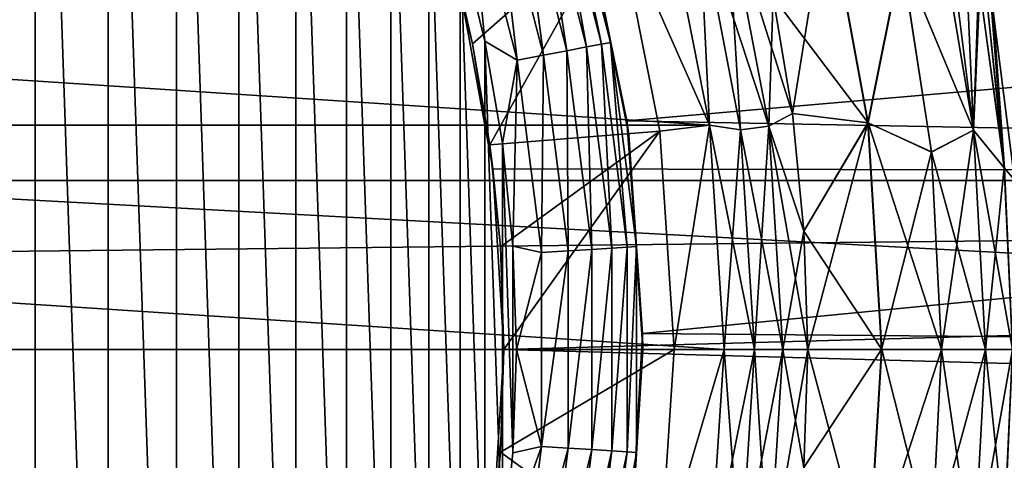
# Model space of a CAD drawing. Header units: millimetres. Extents: x -147 to 182, y -41 to 41.
# Tile 247 of 309: x 84.57 to 92.36, y -0.88 to 2.61. Entities that reach past the tile are written whole.
import ezdxf

# ---------------------------------------------------------------- set-up
doc = ezdxf.new("R2010")
doc.units = ezdxf.units.MM
doc.header["$LTSCALE"] = 51.403556
for name, color, linetype in [('134', 7, 'CONTINUOUS'), ('145', 7, 'CONTINUOUS'), ('146', 7, 'CONTINUOUS'), ('2', 7, 'CONTINUOUS'), ('3', 7, 'CONTINUOUS'), ('325', 7, 'CONTINUOUS'), ('326', 7, 'CONTINUOUS'), ('328', 7, 'CONTINUOUS'), ('350', 7, 'CONTINUOUS'), ('355', 7, 'CONTINUOUS'), ('52', 7, 'CONTINUOUS'), ('53', 7, 'CONTINUOUS'), ('55', 7, 'CONTINUOUS'), ('56', 7, 'CONTINUOUS'), ('57', 7, 'CONTINUOUS'), ('58', 7, 'CONTINUOUS'), ('59', 7, 'CONTINUOUS'), ('60', 7, 'CONTINUOUS'), ('61', 7, 'CONTINUOUS'), ('62', 7, 'CONTINUOUS'), ('69', 7, 'CONTINUOUS'), ('70', 7, 'CONTINUOUS'), ('71', 7, 'CONTINUOUS'), ('72', 7, 'CONTINUOUS')]:
    doc.layers.add(name, color=color, linetype=linetype)

msp = doc.modelspace()

# ---------------------------------------------------------------- linework, layer by layer
at = {"layer": '134', "color": 7, "linetype": 'CONTINUOUS'}
for points in [[(92.4435, 1.3438, -46.5), (92.2743, 2.6782, -46.5), (92.4435, 1.3438, -36.5), (92.4435, 1.3438, -46.5)], [(92.2743, 2.6782, -46.5), (92.2743, 2.6782, -36.5), (92.4435, 1.3438, -36.5), (92.2743, 2.6782, -46.5)]]:
    msp.add_3dface(points, dxfattribs=at)
at = {"layer": '145', "color": 7, "linetype": 'CONTINUOUS'}
for points in [[(88.0531, 2.8524, -22.8224), (88.1511, 2.4211, -26.5), (87.9587, 3.2107, -26.5), (88.0531, 2.8524, -22.8224)], [(88.0531, 2.8524, -22.8224), (88.3136, 1.4315, -22.9554), (88.1511, 2.4211, -26.5), (88.0531, 2.8524, -22.8224)], [(88.3136, 1.4315, -22.9554), (88.2892, 1.6204, -26.5), (88.1511, 2.4211, -26.5), (88.3136, 1.4315, -22.9554)], [(88.3136, 1.4315, -22.9554), (88.3723, 0.8121, -26.5), (88.2892, 1.6204, -26.5), (88.3136, 1.4315, -22.9554)], [(88.3136, 1.4315, -22.9554), (88.4, 0, -23), (88.3723, 0.8121, -26.5), (88.3136, 1.4315, -22.9554)], [(88.4, 0, -23), (88.4, 0, -26.5), (88.3723, 0.8121, -26.5), (88.4, 0, -23)]]:
    msp.add_3dface(points, dxfattribs=at)
at = {"layer": '146', "color": 7, "linetype": 'CONTINUOUS'}
for points in [[(88.4, 0, -23), (88.3136, -1.4316, -22.9554), (88.4, 0, -26.5), (88.4, 0, -23)], [(88.4, 0, -26.5), (88.3136, -1.4316, -22.9554), (88.3723, -0.8121, -26.5), (88.4, 0, -26.5)], [(88.3136, -1.4316, -22.9554), (88.2892, -1.6204, -26.5), (88.3723, -0.8121, -26.5), (88.3136, -1.4316, -22.9554)]]:
    msp.add_3dface(points, dxfattribs=at)
at = {"layer": '2', "color": 7, "linetype": 'CONTINUOUS'}
for points in [[(-112.7, 3.9939, 22.6506), (-112.7, 1.3373, 22.9611), (136.7, 3.9939, 22.6506), (-112.7, 3.9939, 22.6506)], [(136.7, 3.9939, 22.6506), (-112.7, 1.3373, 22.9611), (136.7, 1.3373, 22.9611), (136.7, 3.9939, 22.6506)], [(-112.7, 1.3373, 22.9611), (-112.7, -1.3373, 22.9611), (136.7, 1.3373, 22.9611), (-112.7, 1.3373, 22.9611)], [(136.7, 1.3373, 22.9611), (-112.7, -1.3373, 22.9611), (136.7, -1.3373, 22.9611), (136.7, 1.3373, 22.9611)]]:
    msp.add_3dface(points, dxfattribs=at)
at = {"layer": '3', "color": 7, "linetype": 'CONTINUOUS'}
for points in [[(136.7, 3.9939, -22.6506), (136.7, 1.3373, -22.9611), (88.0531, 2.8524, -22.8224), (136.7, 3.9939, -22.6506)], [(88.0531, 2.8524, -22.8224), (136.7, 1.3373, -22.9611), (88.3136, 1.4315, -22.9554), (88.0531, 2.8524, -22.8224)], [(136.7, 1.3373, -22.9611), (88.4, 0, -23), (88.3136, 1.4315, -22.9554), (136.7, 1.3373, -22.9611)], [(136.7, 1.3373, -22.9611), (136.7, -1.3373, -22.9611), (88.4, 0, -23), (136.7, 1.3373, -22.9611)], [(88.4, 0, -23), (136.7, -1.3373, -22.9611), (88.3136, -1.4316, -22.9554), (88.4, 0, -23)]]:
    msp.add_3dface(points, dxfattribs=at)
at = {"layer": '325', "color": 7, "linetype": 'CONTINUOUS'}
for points in [[(84.6883, 8.7723, -51.1), (84.0703, 9.3108, -51.1), (84.6882, -8.7723, -51.1), (84.6883, 8.7723, -51.1)], [(84.6882, -8.7723, -51.1), (84.0703, 9.3108, -51.1), (84.0703, -9.3108, -51.1), (84.6882, -8.7723, -51.1)], [(85.268, -8.1928, -51.1), (84.6883, 8.7723, -51.1), (84.6882, -8.7723, -51.1), (85.268, -8.1928, -51.1)], [(85.268, 8.1928, -51.1), (84.6883, 8.7723, -51.1), (85.268, -8.1928, -51.1), (85.268, 8.1928, -51.1)], [(85.8068, 7.5752, -51.1), (85.268, 8.1928, -51.1), (85.8068, -7.5752, -51.1), (85.8068, 7.5752, -51.1)], [(85.8068, -7.5752, -51.1), (85.268, 8.1928, -51.1), (85.268, -8.1928, -51.1), (85.8068, -7.5752, -51.1)], [(86.3022, 6.9222, -51.1), (85.8068, 7.5752, -51.1), (86.3022, -6.9222, -51.1), (86.3022, 6.9222, -51.1)], [(86.3022, -6.9222, -51.1), (85.8068, 7.5752, -51.1), (85.8068, -7.5752, -51.1), (86.3022, -6.9222, -51.1)], [(86.7519, 6.2368, -51.1), (86.3022, 6.9222, -51.1), (86.7519, -6.2369, -51.1), (86.7519, 6.2368, -51.1)], [(86.7519, -6.2369, -51.1), (86.3022, 6.9222, -51.1), (86.3022, -6.9222, -51.1), (86.7519, -6.2369, -51.1)], [(87.1537, 5.5225, -51.1), (86.7519, 6.2368, -51.1), (87.1537, -5.5225, -51.1), (87.1537, 5.5225, -51.1)], [(87.1537, -5.5225, -51.1), (86.7519, 6.2368, -51.1), (86.7519, -6.2369, -51.1), (87.1537, -5.5225, -51.1)], [(87.5059, 4.7823, -51.1), (87.1537, 5.5225, -51.1), (87.5059, -4.7823, -51.1), (87.5059, 4.7823, -51.1)], [(87.5059, -4.7823, -51.1), (87.1537, 5.5225, -51.1), (87.1537, -5.5225, -51.1), (87.5059, -4.7823, -51.1)], [(87.8067, 4.0198, -51.1), (87.5059, 4.7823, -51.1), (87.8067, -4.0198, -51.1), (87.8067, 4.0198, -51.1)], [(87.8067, -4.0198, -51.1), (87.5059, 4.7823, -51.1), (87.5059, -4.7823, -51.1), (87.8067, -4.0198, -51.1)], [(88.0547, 3.2386, -51.1), (87.8067, 4.0198, -51.1), (88.0547, -3.2386, -51.1), (88.0547, 3.2386, -51.1)], [(88.0547, -3.2386, -51.1), (87.8067, 4.0198, -51.1), (87.8067, -4.0198, -51.1), (88.0547, -3.2386, -51.1)], [(88.2488, 2.4423, -51.1), (88.0547, 3.2386, -51.1), (88.2488, -2.4423, -51.1), (88.2488, 2.4423, -51.1)], [(88.2488, -2.4423, -51.1), (88.0547, 3.2386, -51.1), (88.0547, -3.2386, -51.1), (88.2488, -2.4423, -51.1)], [(88.3882, 1.6345, -51.1), (88.2488, 2.4423, -51.1), (88.3882, -1.6345, -51.1), (88.3882, 1.6345, -51.1)], [(88.3882, -1.6345, -51.1), (88.2488, 2.4423, -51.1), (88.2488, -2.4423, -51.1), (88.3882, -1.6345, -51.1)], [(88.472, 0.8192, -51.1), (88.3882, 1.6345, -51.1), (88.472, -0.8192, -51.1), (88.472, 0.8192, -51.1)], [(88.472, -0.8192, -51.1), (88.3882, 1.6345, -51.1), (88.3882, -1.6345, -51.1), (88.472, -0.8192, -51.1)], [(88.5, 0, -51.1), (88.472, 0.8192, -51.1), (88.472, -0.8192, -51.1), (88.5, 0, -51.1)]]:
    msp.add_3dface(points, dxfattribs=at)
at = {"layer": '326', "color": 7, "linetype": 'CONTINUOUS'}
for points in [[(106.5, 0, -81.1), (46.5, 0, -81.1), (46.6759, 3.2436, -81.1), (106.5, 0, -81.1)], [(106.3241, 3.2436, -81.1), (106.5, 0, -81.1), (46.6759, 3.2436, -81.1), (106.3241, 3.2436, -81.1)], [(46.6759, -3.2436, -81.1), (46.5, 0, -81.1), (106.3241, -3.2436, -81.1), (46.6759, -3.2436, -81.1)], [(106.3241, -3.2436, -81.1), (46.5, 0, -81.1), (106.5, 0, -81.1), (106.3241, -3.2436, -81.1)]]:
    msp.add_3dface(points, dxfattribs=at)
at = {"layer": '328', "color": 7, "linetype": 'CONTINUOUS'}
for points in [[(89.0552, 2.395, -51.4762), (88.7695, 3.9866, -51.6659), (88.656, 3.9497, -51.4762), (89.0552, 2.395, -51.4762)], [(89.1724, 2.4174, -51.6659), (88.8399, 4.0095, -51.8775), (88.7695, 3.9866, -51.6659), (89.1724, 2.4174, -51.6659)], [(89.1724, 2.4174, -51.6659), (88.7695, 3.9866, -51.6659), (89.0552, 2.395, -51.4762), (89.1724, 2.4174, -51.6659)], [(89.2451, 2.4313, -51.8775), (89.057, 3.3646, -52.1), (88.8399, 4.0095, -51.8775), (89.2451, 2.4313, -51.8775)], [(89.2451, 2.4313, -51.8775), (88.8399, 4.0095, -51.8775), (89.1724, 2.4174, -51.6659), (89.2451, 2.4313, -51.8775)], [(88.7129, 2.3297, -51.1986), (88.5052, 3.9007, -51.3177), (88.3246, 3.842, -51.1986), (88.7129, 2.3297, -51.1986)], [(88.8994, 2.3653, -51.3177), (88.656, 3.9497, -51.4762), (88.5052, 3.9007, -51.3177), (88.8994, 2.3653, -51.3177)], [(88.8994, 2.3653, -51.3177), (88.5052, 3.9007, -51.3177), (88.7129, 2.3297, -51.1986), (88.8994, 2.3653, -51.3177)], [(89.0552, 2.395, -51.4762), (88.656, 3.9497, -51.4762), (88.8994, 2.3653, -51.3177), (89.0552, 2.395, -51.4762)], [(88.505, 2.2901, -51.1248), (88.3246, 3.842, -51.1986), (88.1233, 3.7766, -51.1248), (88.505, 2.2901, -51.1248)], [(88.7129, 2.3297, -51.1986), (88.3246, 3.842, -51.1986), (88.505, 2.2901, -51.1248), (88.7129, 2.3297, -51.1986)], [(88.0547, 3.2386, -51.1), (88.2488, 2.4423, -51.1), (88.1233, 3.7766, -51.1248), (88.0547, 3.2386, -51.1)], [(88.2488, 2.4423, -51.1), (88.505, 2.2901, -51.1248), (88.1233, 3.7766, -51.1248), (88.2488, 2.4423, -51.1)], [(89.3888, 1.6968, -52.1), (89.057, 3.3646, -52.1), (89.2451, 2.4313, -51.8775), (89.3888, 1.6968, -52.1)], [(88.2488, 2.4423, -51.1), (88.3882, 1.6345, -51.1), (88.505, 2.2901, -51.1248), (88.2488, 2.4423, -51.1)], [(89.2563, 0.8026, -51.4762), (89.1724, 2.4174, -51.6659), (89.0552, 2.395, -51.4762), (89.2563, 0.8026, -51.4762)], [(89.3754, 0.8101, -51.6659), (89.2451, 2.4313, -51.8775), (89.1724, 2.4174, -51.6659), (89.3754, 0.8101, -51.6659)], [(89.3754, 0.8101, -51.6659), (89.1724, 2.4174, -51.6659), (89.2563, 0.8026, -51.4762), (89.3754, 0.8101, -51.6659)], [(89.4493, 0.8147, -51.8775), (89.3888, 1.6968, -52.1), (89.2451, 2.4313, -51.8775), (89.4493, 0.8147, -51.8775)], [(89.4493, 0.8147, -51.8775), (89.2451, 2.4313, -51.8775), (89.3754, 0.8101, -51.6659), (89.4493, 0.8147, -51.8775)], [(88.9085, 0.7807, -51.1986), (88.8994, 2.3653, -51.3177), (88.7129, 2.3297, -51.1986), (88.9085, 0.7807, -51.1986)], [(89.0981, 0.7926, -51.3177), (89.0552, 2.395, -51.4762), (88.8994, 2.3653, -51.3177), (89.0981, 0.7926, -51.3177)], [(89.0981, 0.7926, -51.3177), (88.8994, 2.3653, -51.3177), (88.9085, 0.7807, -51.1986), (89.0981, 0.7926, -51.3177)], [(89.2563, 0.8026, -51.4762), (89.0552, 2.395, -51.4762), (89.0981, 0.7926, -51.3177), (89.2563, 0.8026, -51.4762)], [(88.3882, 1.6345, -51.1), (88.472, 0.8192, -51.1), (88.505, 2.2901, -51.1248), (88.3882, 1.6345, -51.1)], [(88.472, 0.8192, -51.1), (88.6973, 0.7674, -51.1248), (88.505, 2.2901, -51.1248), (88.472, 0.8192, -51.1)], [(88.6973, 0.7674, -51.1248), (88.7129, 2.3297, -51.1986), (88.505, 2.2901, -51.1248), (88.6973, 0.7674, -51.1248)], [(88.9085, 0.7807, -51.1986), (88.7129, 2.3297, -51.1986), (88.6973, 0.7674, -51.1248), (88.9085, 0.7807, -51.1986)], [(89.5, 0, -52.1), (89.3888, 1.6968, -52.1), (89.4493, 0.8147, -51.8775), (89.5, 0, -52.1)], [(88.472, 0.8192, -51.1), (88.5, 0, -51.1), (88.6973, 0.7674, -51.1248), (88.472, 0.8192, -51.1)], [(88.9085, -0.7807, -51.1986), (88.9085, 0.7807, -51.1986), (88.6973, -0.7674, -51.1248), (88.9085, -0.7807, -51.1986)], [(88.6973, -0.7674, -51.1248), (88.9085, 0.7807, -51.1986), (88.6973, 0.7674, -51.1248), (88.6973, -0.7674, -51.1248)], [(89.0981, -0.7926, -51.3177), (89.0981, 0.7926, -51.3177), (88.9085, -0.7807, -51.1986), (89.0981, -0.7926, -51.3177)], [(88.9085, -0.7807, -51.1986), (89.0981, 0.7926, -51.3177), (88.9085, 0.7807, -51.1986), (88.9085, -0.7807, -51.1986)], [(89.2563, -0.8026, -51.4762), (89.2563, 0.8026, -51.4762), (89.0981, -0.7926, -51.3177), (89.2563, -0.8026, -51.4762)], [(89.0981, -0.7926, -51.3177), (89.2563, 0.8026, -51.4762), (89.0981, 0.7926, -51.3177), (89.0981, -0.7926, -51.3177)], [(89.3754, -0.8101, -51.6659), (89.3754, 0.8101, -51.6659), (89.2563, -0.8026, -51.4762), (89.3754, -0.8101, -51.6659)], [(89.2563, -0.8026, -51.4762), (89.3754, 0.8101, -51.6659), (89.2563, 0.8026, -51.4762), (89.2563, -0.8026, -51.4762)], [(89.4493, -0.8147, -51.8775), (89.4493, 0.8147, -51.8775), (89.3754, -0.8101, -51.6659), (89.4493, -0.8147, -51.8775)], [(89.3754, -0.8101, -51.6659), (89.4493, 0.8147, -51.8775), (89.3754, 0.8101, -51.6659), (89.3754, -0.8101, -51.6659)], [(89.4493, -0.8147, -51.8775), (89.5, 0, -52.1), (89.4493, 0.8147, -51.8775), (89.4493, -0.8147, -51.8775)], [(88.5, 0, -51.1), (88.6973, -0.7674, -51.1248), (88.6973, 0.7674, -51.1248), (88.5, 0, -51.1)], [(89.3888, -1.6968, -52.1), (89.5, 0, -52.1), (89.4493, -0.8147, -51.8775), (89.3888, -1.6968, -52.1)], [(88.5, 0, -51.1), (88.472, -0.8192, -51.1), (88.6973, -0.7674, -51.1248), (88.5, 0, -51.1)], [(88.472, -0.8192, -51.1), (88.3882, -1.6345, -51.1), (88.6973, -0.7674, -51.1248), (88.472, -0.8192, -51.1)], [(88.3882, -1.6345, -51.1), (88.505, -2.2901, -51.1248), (88.6973, -0.7674, -51.1248), (88.3882, -1.6345, -51.1)], [(88.505, -2.2901, -51.1248), (88.9085, -0.7807, -51.1986), (88.6973, -0.7674, -51.1248), (88.505, -2.2901, -51.1248)], [(88.7129, -2.3297, -51.1986), (88.9085, -0.7807, -51.1986), (88.505, -2.2901, -51.1248), (88.7129, -2.3297, -51.1986)], [(88.7129, -2.3297, -51.1986), (89.0981, -0.7926, -51.3177), (88.9085, -0.7807, -51.1986), (88.7129, -2.3297, -51.1986)], [(88.8994, -2.3653, -51.3177), (89.0981, -0.7926, -51.3177), (88.7129, -2.3297, -51.1986), (88.8994, -2.3653, -51.3177)], [(88.8994, -2.3653, -51.3177), (89.2563, -0.8026, -51.4762), (89.0981, -0.7926, -51.3177), (88.8994, -2.3653, -51.3177)], [(89.0552, -2.395, -51.4762), (89.2563, -0.8026, -51.4762), (88.8994, -2.3653, -51.3177), (89.0552, -2.395, -51.4762)], [(89.0552, -2.395, -51.4762), (89.3754, -0.8101, -51.6659), (89.2563, -0.8026, -51.4762), (89.0552, -2.395, -51.4762)], [(89.1724, -2.4174, -51.6659), (89.3754, -0.8101, -51.6659), (89.0552, -2.395, -51.4762), (89.1724, -2.4174, -51.6659)], [(89.1724, -2.4174, -51.6659), (89.4493, -0.8147, -51.8775), (89.3754, -0.8101, -51.6659), (89.1724, -2.4174, -51.6659)], [(89.2451, -2.4313, -51.8775), (89.4493, -0.8147, -51.8775), (89.1724, -2.4174, -51.6659), (89.2451, -2.4313, -51.8775)], [(89.2451, -2.4313, -51.8775), (89.3888, -1.6968, -52.1), (89.4493, -0.8147, -51.8775), (89.2451, -2.4313, -51.8775)]]:
    msp.add_3dface(points, dxfattribs=at)
at = {"layer": '350', "color": 7, "linetype": 'CONTINUOUS'}
for points in [[(89.3732, 1.8116, -70.1), (103.8284, 3.0672, -70.1), (89.0294, 3.4662, -70.1), (89.3732, 1.8116, -70.1)], [(103.9572, 1.5336, -70.1), (103.8284, 3.0672, -70.1), (89.3732, 1.8116, -70.1), (103.9572, 1.5336, -70.1)], [(89.4994, 0.1263, -70.1), (103.9572, 1.5336, -70.1), (89.3732, 1.8116, -70.1), (89.4994, 0.1263, -70.1)], [(104, 0, -70.1), (103.9572, 1.5336, -70.1), (89.4994, 0.1263, -70.1), (104, 0, -70.1)], [(89.4059, -1.5611, -70.1), (104, 0, -70.1), (89.4994, 0.1263, -70.1), (89.4059, -1.5611, -70.1)], [(103.9572, -1.5336, -70.1), (104, 0, -70.1), (89.4059, -1.5611, -70.1), (103.9572, -1.5336, -70.1)]]:
    msp.add_3dface(points, dxfattribs=at)
at = {"layer": '355', "color": 7, "linetype": 'CONTINUOUS'}
for points in [[(89.057, 3.3646, -52.1), (89.3732, 1.8116, -70.1), (89.0294, 3.4662, -70.1), (89.057, 3.3646, -52.1)], [(89.057, 3.3646, -52.1), (89.3888, 1.6968, -52.1), (89.3732, 1.8116, -70.1), (89.057, 3.3646, -52.1)], [(89.3888, 1.6968, -52.1), (89.4994, 0.1263, -70.1), (89.3732, 1.8116, -70.1), (89.3888, 1.6968, -52.1)], [(89.3888, 1.6968, -52.1), (89.5, 0, -52.1), (89.4994, 0.1263, -70.1), (89.3888, 1.6968, -52.1)], [(89.5, 0, -52.1), (89.4059, -1.5611, -70.1), (89.4994, 0.1263, -70.1), (89.5, 0, -52.1)], [(89.5, 0, -52.1), (89.3888, -1.6968, -52.1), (89.4059, -1.5611, -70.1), (89.5, 0, -52.1)]]:
    msp.add_3dface(points, dxfattribs=at)
at = {"layer": '52', "color": 7, "linetype": 'CONTINUOUS'}
for points in [[(63.3183, 3.5282, -50.5), (90.0296, 1.7767, -50.5), (62.9704, 1.7767, -50.5), (63.3183, 3.5282, -50.5)], [(89.6817, 3.5282, -50.5), (90.0296, 1.7767, -50.5), (63.3183, 3.5282, -50.5), (89.6817, 3.5282, -50.5)], [(90.1458, 0, -50.5), (62.8542, 0, -50.5), (62.9704, 1.7767, -50.5), (90.1458, 0, -50.5)], [(90.0296, 1.7767, -50.5), (90.1458, 0, -50.5), (62.9704, 1.7767, -50.5), (90.0296, 1.7767, -50.5)], [(62.9704, -1.7767, -50.5), (62.8542, 0, -50.5), (90.0296, -1.7767, -50.5), (62.9704, -1.7767, -50.5)], [(90.0296, -1.7767, -50.5), (62.8542, 0, -50.5), (90.1458, 0, -50.5), (90.0296, -1.7767, -50.5)]]:
    msp.add_3dface(points, dxfattribs=at)
at = {"layer": '53', "color": 7, "linetype": 'CONTINUOUS'}
for points in [[(90.0296, 1.7767, -32.5), (89.6817, 3.5282, -32.5), (89.2985, 3.4293, -32.5), (90.0296, 1.7767, -32.5)], [(89.6366, 1.7295, -32.5), (90.0296, 1.7767, -32.5), (89.2985, 3.4293, -32.5), (89.6366, 1.7295, -32.5)], [(89.75, 0, -32.5), (90.0296, 1.7767, -32.5), (89.6366, 1.7295, -32.5), (89.75, 0, -32.5)], [(90.1458, 0, -32.5), (90.0296, 1.7767, -32.5), (89.75, 0, -32.5), (90.1458, 0, -32.5)], [(90.0296, -1.7767, -32.5), (90.1458, 0, -32.5), (89.6366, -1.7295, -32.5), (90.0296, -1.7767, -32.5)], [(89.6366, -1.7295, -32.5), (90.1458, 0, -32.5), (89.75, 0, -32.5), (89.6366, -1.7295, -32.5)]]:
    msp.add_3dface(points, dxfattribs=at)
at = {"layer": '55', "color": 7, "linetype": 'CONTINUOUS'}
for points in [[(90.8072, 0, -50.25), (91.2841, -1.7951, -49.6379), (90.7766, -0.9357, -50.25), (90.8072, 0, -50.25)], [(91.3927, 0, -49.6379), (91.2841, -1.7951, -49.6379), (90.8072, 0, -50.25), (91.3927, 0, -49.6379)], [(91.3927, 0, -49.6379), (91.7873, -1.5627, -48.9351), (91.2841, -1.7951, -49.6379), (91.3927, 0, -49.6379)], [(91.867, 0, -48.9351), (91.7873, -1.5627, -48.9351), (91.3927, 0, -49.6379), (91.867, 0, -48.9351)], [(91.7873, -1.5627, -48.9351), (91.867, 0, -48.9351), (92.1194, -1.7363, -48.1622), (91.7873, -1.5627, -48.9351)], [(91.867, 0, -48.9351), (92.2156, 0, -48.1622), (92.1194, -1.7363, -48.1622), (91.867, 0, -48.9351)], [(92.2156, 0, -48.1622), (92.3637, -1.4368, -47.3415), (92.1194, -1.7363, -48.1622), (92.2156, 0, -48.1622)], [(92.4287, 0, -47.3415), (92.3637, -1.4368, -47.3415), (92.2156, 0, -48.1622), (92.4287, 0, -47.3415)]]:
    msp.add_3dface(points, dxfattribs=at)
at = {"layer": '56', "color": 7, "linetype": 'CONTINUOUS'}
for points in [[(90.0296, -1.7767, -50.5), (90.1458, 0, -50.5), (90.2749, -1.7402, -50.4711), (90.0296, -1.7767, -50.5)], [(90.1458, 0, -50.5), (90.3843, 0, -50.4711), (90.2749, -1.7402, -50.4711), (90.1458, 0, -50.5)], [(90.3843, 0, -50.4711), (90.4981, -1.7684, -50.386), (90.2749, -1.7402, -50.4711), (90.3843, 0, -50.4711)], [(90.6094, 0, -50.386), (90.4981, -1.7684, -50.386), (90.3843, 0, -50.4711), (90.6094, 0, -50.386)], [(90.6094, 0, -50.386), (90.7766, -0.9357, -50.25), (90.4981, -1.7684, -50.386), (90.6094, 0, -50.386)], [(90.8072, 0, -50.25), (90.7766, -0.9357, -50.25), (90.6094, 0, -50.386), (90.8072, 0, -50.25)]]:
    msp.add_3dface(points, dxfattribs=at)
at = {"layer": '57', "color": 7, "linetype": 'CONTINUOUS'}
for points in [[(90.1458, 0, -32.5), (90.0296, -1.7767, -32.5), (90.3841, 0, -32.5288), (90.1458, 0, -32.5)], [(90.3841, 0, -32.5288), (90.0296, -1.7767, -32.5), (90.2746, -1.7401, -32.5288), (90.3841, 0, -32.5288)], [(90.3841, 0, -32.5288), (90.2746, -1.7401, -32.5288), (90.6091, 0, -32.6138), (90.3841, 0, -32.5288)], [(90.6091, 0, -32.6138), (90.2746, -1.7401, -32.5288), (90.4979, -1.7683, -32.6138), (90.6091, 0, -32.6138)], [(90.6091, 0, -32.6138), (90.4979, -1.7683, -32.6138), (90.8072, 0, -32.75), (90.6091, 0, -32.6138)], [(90.8072, 0, -32.75), (90.4979, -1.7683, -32.6138), (90.7766, -0.9357, -32.75), (90.8072, 0, -32.75)]]:
    msp.add_3dface(points, dxfattribs=at)
at = {"layer": '58', "color": 7, "linetype": 'CONTINUOUS'}
for points in [[(90.8072, 0, -32.75), (90.7766, -0.9357, -32.75), (91.3911, 0, -33.3601), (90.8072, 0, -32.75)], [(90.7766, -0.9357, -32.75), (91.2826, -1.7949, -33.3601), (91.3911, 0, -33.3601), (90.7766, -0.9357, -32.75)], [(91.3911, 0, -33.3601), (91.2826, -1.7949, -33.3601), (91.8657, 0, -34.0627), (91.3911, 0, -33.3601)], [(91.8657, 0, -34.0627), (91.2826, -1.7949, -33.3601), (91.7859, -1.5646, -34.0627), (91.8657, 0, -34.0627)], [(91.8657, 0, -34.0627), (91.7859, -1.5646, -34.0627), (92.2148, 0, -34.8354), (91.8657, 0, -34.0627)], [(92.2148, 0, -34.8354), (91.7859, -1.5646, -34.0627), (92.1184, -1.7375, -34.8354), (92.2148, 0, -34.8354)], [(92.2148, 0, -34.8354), (92.1184, -1.7375, -34.8354), (92.4283, 0, -35.656), (92.2148, 0, -34.8354)], [(92.4283, 0, -35.656), (92.1184, -1.7375, -34.8354), (92.3633, -1.4373, -35.656), (92.4283, 0, -35.656)]]:
    msp.add_3dface(points, dxfattribs=at)
at = {"layer": '59', "color": 7, "linetype": 'CONTINUOUS'}
for points in [[(90.96, 3.5641, -49.6379), (91.2841, 1.7951, -49.6379), (90.5323, 2.7912, -50.25), (90.96, 3.5641, -49.6379)], [(91.2841, 1.7951, -49.6379), (90.96, 3.5641, -49.6379), (91.5491, 3.1092, -48.9351), (91.2841, 1.7951, -49.6379)], [(91.5491, 3.1092, -48.9351), (91.835, 3.439, -48.1615), (92.1194, 1.7363, -48.1622), (91.5491, 3.1092, -48.9351)], [(91.835, 3.439, -48.1615), (91.9259, 3.2815, -47.9955), (92.1194, 1.7363, -48.1622), (91.835, 3.439, -48.1615)], [(91.9259, 3.2815, -47.9955), (92.0617, 3.0464, -47.687), (92.1194, 1.7363, -48.1622), (91.9259, 3.2815, -47.9955)], [(91.7873, 1.5627, -48.9351), (91.2841, 1.7951, -49.6379), (91.5491, 3.1092, -48.9351), (91.7873, 1.5627, -48.9351)], [(91.7873, 1.5627, -48.9351), (91.5491, 3.1092, -48.9351), (92.1194, 1.7363, -48.1622), (91.7873, 1.5627, -48.9351)], [(92.0617, 3.0464, -47.687), (92.1591, 2.8776, -47.3835), (92.1194, 1.7363, -48.1622), (92.0617, 3.0464, -47.687)], [(92.1591, 2.8776, -47.3835), (92.1702, 2.8584, -47.3411), (92.1194, 1.7363, -48.1622), (92.1591, 2.8776, -47.3835)], [(92.1702, 2.8584, -47.3411), (92.3637, 1.4368, -47.3415), (92.1194, 1.7363, -48.1622), (92.1702, 2.8584, -47.3411)], [(92.1702, 2.8584, -47.3411), (92.2245, 2.7644, -47.0851), (92.3637, 1.4368, -47.3415), (92.1702, 2.8584, -47.3411)], [(90.5323, 2.7912, -50.25), (91.2841, 1.7951, -49.6379), (90.6848, 1.8675, -50.25), (90.5323, 2.7912, -50.25)], [(92.2245, 2.7644, -47.0851), (92.262, 2.6994, -46.7916), (92.3637, 1.4368, -47.3415), (92.2245, 2.7644, -47.0851)], [(92.262, 2.6994, -46.7916), (92.2743, 2.6782, -46.5), (92.3637, 1.4368, -47.3415), (92.262, 2.6994, -46.7916)], [(92.2743, 2.6782, -46.5), (92.4435, 1.3438, -46.5), (92.3637, 1.4368, -47.3415), (92.2743, 2.6782, -46.5)], [(90.6848, 1.8675, -50.25), (91.2841, 1.7951, -49.6379), (90.7766, 0.9357, -50.25), (90.6848, 1.8675, -50.25)], [(91.2841, 1.7951, -49.6379), (91.3927, 0, -49.6379), (90.7766, 0.9357, -50.25), (91.2841, 1.7951, -49.6379)], [(91.867, 0, -48.9351), (91.3927, 0, -49.6379), (91.2841, 1.7951, -49.6379), (91.867, 0, -48.9351)], [(91.867, 0, -48.9351), (91.2841, 1.7951, -49.6379), (91.7873, 1.5627, -48.9351), (91.867, 0, -48.9351)], [(92.2156, 0, -48.1622), (91.7873, 1.5627, -48.9351), (92.1194, 1.7363, -48.1622), (92.2156, 0, -48.1622)], [(92.4287, 0, -47.3415), (92.2156, 0, -48.1622), (92.1194, 1.7363, -48.1622), (92.4287, 0, -47.3415)], [(92.3637, 1.4368, -47.3415), (92.4287, 0, -47.3415), (92.1194, 1.7363, -48.1622), (92.3637, 1.4368, -47.3415)], [(92.2156, 0, -48.1622), (91.867, 0, -48.9351), (91.7873, 1.5627, -48.9351), (92.2156, 0, -48.1622)], [(91.3927, 0, -49.6379), (90.8072, 0, -50.25), (90.7766, 0.9357, -50.25), (91.3927, 0, -49.6379)]]:
    msp.add_3dface(points, dxfattribs=at)
at = {"layer": '60', "color": 7, "linetype": 'CONTINUOUS'}
for points in [[(90.0296, 1.7767, -50.5), (89.6817, 3.5282, -50.5), (89.9481, 3.4529, -50.4711), (90.0296, 1.7767, -50.5)], [(90.1661, 3.5089, -50.386), (90.4981, 1.7684, -50.386), (89.9481, 3.4529, -50.4711), (90.1661, 3.5089, -50.386)], [(90.5323, 2.7912, -50.25), (90.6848, 1.8675, -50.25), (90.1661, 3.5089, -50.386), (90.5323, 2.7912, -50.25)], [(90.1661, 3.5089, -50.386), (90.6848, 1.8675, -50.25), (90.4981, 1.7684, -50.386), (90.1661, 3.5089, -50.386)], [(90.0296, 1.7767, -50.5), (89.9481, 3.4529, -50.4711), (90.2749, 1.7402, -50.4711), (90.0296, 1.7767, -50.5)], [(89.9481, 3.4529, -50.4711), (90.4981, 1.7684, -50.386), (90.2749, 1.7402, -50.4711), (89.9481, 3.4529, -50.4711)], [(90.6848, 1.8675, -50.25), (90.7766, 0.9357, -50.25), (90.4981, 1.7684, -50.386), (90.6848, 1.8675, -50.25)], [(90.1458, 0, -50.5), (90.0296, 1.7767, -50.5), (90.3843, 0, -50.4711), (90.1458, 0, -50.5)], [(90.3843, 0, -50.4711), (90.0296, 1.7767, -50.5), (90.2749, 1.7402, -50.4711), (90.3843, 0, -50.4711)], [(90.4981, 1.7684, -50.386), (90.6094, 0, -50.386), (90.2749, 1.7402, -50.4711), (90.4981, 1.7684, -50.386)], [(90.6094, 0, -50.386), (90.3843, 0, -50.4711), (90.2749, 1.7402, -50.4711), (90.6094, 0, -50.386)], [(90.8072, 0, -50.25), (90.6094, 0, -50.386), (90.4981, 1.7684, -50.386), (90.8072, 0, -50.25)], [(90.7766, 0.9357, -50.25), (90.8072, 0, -50.25), (90.4981, 1.7684, -50.386), (90.7766, 0.9357, -50.25)]]:
    msp.add_3dface(points, dxfattribs=at)
at = {"layer": '61', "color": 7, "linetype": 'CONTINUOUS'}
for points in [[(89.6817, 3.5282, -32.5), (90.0296, 1.7767, -32.5), (89.9479, 3.4528, -32.5288), (89.6817, 3.5282, -32.5)], [(89.9479, 3.4528, -32.5288), (90.2746, 1.7401, -32.5288), (90.1659, 3.5088, -32.6138), (89.9479, 3.4528, -32.5288)], [(90.1659, 3.5088, -32.6138), (90.2746, 1.7401, -32.5288), (90.4979, 1.7683, -32.6138), (90.1659, 3.5088, -32.6138)], [(90.1659, 3.5088, -32.6138), (90.4979, 1.7683, -32.6138), (90.5323, 2.7912, -32.75), (90.1659, 3.5088, -32.6138)], [(89.9479, 3.4528, -32.5288), (90.0296, 1.7767, -32.5), (90.2746, 1.7401, -32.5288), (89.9479, 3.4528, -32.5288)], [(90.5323, 2.7912, -32.75), (90.4979, 1.7683, -32.6138), (90.6848, 1.8675, -32.75), (90.5323, 2.7912, -32.75)], [(90.6848, 1.8675, -32.75), (90.4979, 1.7683, -32.6138), (90.7766, 0.9357, -32.75), (90.6848, 1.8675, -32.75)], [(90.0296, 1.7767, -32.5), (90.1458, 0, -32.5), (90.2746, 1.7401, -32.5288), (90.0296, 1.7767, -32.5)], [(90.1458, 0, -32.5), (90.3841, 0, -32.5288), (90.2746, 1.7401, -32.5288), (90.1458, 0, -32.5)], [(90.2746, 1.7401, -32.5288), (90.3841, 0, -32.5288), (90.4979, 1.7683, -32.6138), (90.2746, 1.7401, -32.5288)], [(90.3841, 0, -32.5288), (90.6091, 0, -32.6138), (90.4979, 1.7683, -32.6138), (90.3841, 0, -32.5288)], [(90.4979, 1.7683, -32.6138), (90.6091, 0, -32.6138), (90.7766, 0.9357, -32.75), (90.4979, 1.7683, -32.6138)], [(90.6091, 0, -32.6138), (90.8072, 0, -32.75), (90.7766, 0.9357, -32.75), (90.6091, 0, -32.6138)]]:
    msp.add_3dface(points, dxfattribs=at)
at = {"layer": '62', "color": 7, "linetype": 'CONTINUOUS'}
for points in [[(90.5323, 2.7912, -32.75), (90.6848, 1.8675, -32.75), (90.9584, 3.5637, -33.3601), (90.5323, 2.7912, -32.75)], [(90.6848, 1.8675, -32.75), (91.2826, 1.7949, -33.3601), (90.9584, 3.5637, -33.3601), (90.6848, 1.8675, -32.75)], [(91.2826, 1.7949, -33.3601), (91.5471, 3.113, -34.0627), (90.9584, 3.5637, -33.3601), (91.2826, 1.7949, -33.3601)], [(91.5471, 3.113, -34.0627), (92.1184, 1.7375, -34.8354), (91.8336, 3.4415, -34.8361), (91.5471, 3.113, -34.0627)], [(91.8336, 3.4415, -34.8361), (92.1184, 1.7375, -34.8354), (91.9259, 3.2815, -35.0045), (91.8336, 3.4415, -34.8361)], [(91.9259, 3.2815, -35.0045), (92.1184, 1.7375, -34.8354), (92.0617, 3.0464, -35.313), (91.9259, 3.2815, -35.0045)], [(91.7859, 1.5646, -34.0627), (91.5471, 3.113, -34.0627), (91.2826, 1.7949, -33.3601), (91.7859, 1.5646, -34.0627)], [(91.5471, 3.113, -34.0627), (91.7859, 1.5646, -34.0627), (92.1184, 1.7375, -34.8354), (91.5471, 3.113, -34.0627)], [(92.1184, 1.7375, -34.8354), (92.1591, 2.8776, -35.6165), (92.0617, 3.0464, -35.313), (92.1184, 1.7375, -34.8354)], [(92.1695, 2.8595, -35.6564), (92.1591, 2.8776, -35.6165), (92.1184, 1.7375, -34.8354), (92.1695, 2.8595, -35.6564)], [(92.3633, 1.4373, -35.656), (92.1695, 2.8595, -35.6564), (92.1184, 1.7375, -34.8354), (92.3633, 1.4373, -35.656)], [(92.1695, 2.8595, -35.6564), (92.3633, 1.4373, -35.656), (92.2245, 2.7644, -35.9149), (92.1695, 2.8595, -35.6564)], [(92.2245, 2.7644, -35.9149), (92.3633, 1.4373, -35.656), (92.262, 2.6994, -36.2084), (92.2245, 2.7644, -35.9149)], [(92.3633, 1.4373, -35.656), (92.2743, 2.6782, -36.5), (92.262, 2.6994, -36.2084), (92.3633, 1.4373, -35.656)], [(92.4435, 1.3438, -36.5), (92.2743, 2.6782, -36.5), (92.3633, 1.4373, -35.656), (92.4435, 1.3438, -36.5)], [(90.6848, 1.8675, -32.75), (90.7766, 0.9357, -32.75), (91.2826, 1.7949, -33.3601), (90.6848, 1.8675, -32.75)], [(90.7766, 0.9357, -32.75), (90.8072, 0, -32.75), (91.2826, 1.7949, -33.3601), (90.7766, 0.9357, -32.75)], [(90.8072, 0, -32.75), (91.3911, 0, -33.3601), (91.2826, 1.7949, -33.3601), (90.8072, 0, -32.75)], [(91.3911, 0, -33.3601), (91.7859, 1.5646, -34.0627), (91.2826, 1.7949, -33.3601), (91.3911, 0, -33.3601)], [(91.7859, 1.5646, -34.0627), (91.8657, 0, -34.0627), (92.1184, 1.7375, -34.8354), (91.7859, 1.5646, -34.0627)], [(91.8657, 0, -34.0627), (92.2148, 0, -34.8354), (92.1184, 1.7375, -34.8354), (91.8657, 0, -34.0627)], [(92.2148, 0, -34.8354), (92.3633, 1.4373, -35.656), (92.1184, 1.7375, -34.8354), (92.2148, 0, -34.8354)], [(91.3911, 0, -33.3601), (91.8657, 0, -34.0627), (91.7859, 1.5646, -34.0627), (91.3911, 0, -33.3601)], [(92.2148, 0, -34.8354), (92.4283, 0, -35.656), (92.3633, 1.4373, -35.656), (92.2148, 0, -34.8354)], [(92.4283, 0, -35.656), (92.4435, 1.3438, -36.5), (92.3633, 1.4373, -35.656), (92.4283, 0, -35.656)]]:
    msp.add_3dface(points, dxfattribs=at)
at = {"layer": '69', "color": 7, "linetype": 'CONTINUOUS'}
for points in [[(89.6366, 1.7295, -28.1089), (89.2985, 3.4293, -32.5), (89.2985, 3.4294, -28.1089), (89.6366, 1.7295, -28.1089)], [(89.6366, 1.7295, -32.5), (89.2985, 3.4293, -32.5), (89.6366, 1.7295, -28.1089), (89.6366, 1.7295, -32.5)], [(89.75, 0, -32.5), (89.6366, 1.7295, -32.5), (89.75, 0, -28.1089), (89.75, 0, -32.5)], [(89.75, 0, -28.1089), (89.6366, 1.7295, -32.5), (89.6366, 1.7295, -28.1089), (89.75, 0, -28.1089)]]:
    msp.add_3dface(points, dxfattribs=at)
at = {"layer": '70', "color": 7, "linetype": 'CONTINUOUS'}
for points in [[(89.6366, -1.7295, -32.5), (89.75, 0, -32.5), (89.6366, -1.7295, -28.1089), (89.6366, -1.7295, -32.5)], [(89.75, 0, -32.5), (89.75, 0, -28.1089), (89.6366, -1.7295, -28.1089), (89.75, 0, -32.5)]]:
    msp.add_3dface(points, dxfattribs=at)
at = {"layer": '71', "color": 7, "linetype": 'CONTINUOUS'}
for points in [[(88.1511, 2.4211, -26.5), (89.2985, 3.4294, -28.1089), (87.9587, 3.2107, -26.5), (88.1511, 2.4211, -26.5)], [(88.2892, 1.6204, -26.5), (89.2985, 3.4294, -28.1089), (88.1511, 2.4211, -26.5), (88.2892, 1.6204, -26.5)], [(89.6366, 1.7295, -28.1089), (89.2985, 3.4294, -28.1089), (88.2892, 1.6204, -26.5), (89.6366, 1.7295, -28.1089)], [(88.3723, 0.8121, -26.5), (89.6366, 1.7295, -28.1089), (88.2892, 1.6204, -26.5), (88.3723, 0.8121, -26.5)], [(88.4, 0, -26.5), (89.6366, 1.7295, -28.1089), (88.3723, 0.8121, -26.5), (88.4, 0, -26.5)], [(89.75, 0, -28.1089), (89.6366, 1.7295, -28.1089), (88.4, 0, -26.5), (89.75, 0, -28.1089)]]:
    msp.add_3dface(points, dxfattribs=at)
at = {"layer": '72', "color": 7, "linetype": 'CONTINUOUS'}
for points in [[(89.6366, -1.7295, -28.1089), (89.75, 0, -28.1089), (88.3723, -0.8121, -26.5), (89.6366, -1.7295, -28.1089)], [(89.75, 0, -28.1089), (88.4, 0, -26.5), (88.3723, -0.8121, -26.5), (89.75, 0, -28.1089)], [(88.2892, -1.6204, -26.5), (89.6366, -1.7295, -28.1089), (88.3723, -0.8121, -26.5), (88.2892, -1.6204, -26.5)]]:
    msp.add_3dface(points, dxfattribs=at)

doc.saveas('drawing.dxf')
